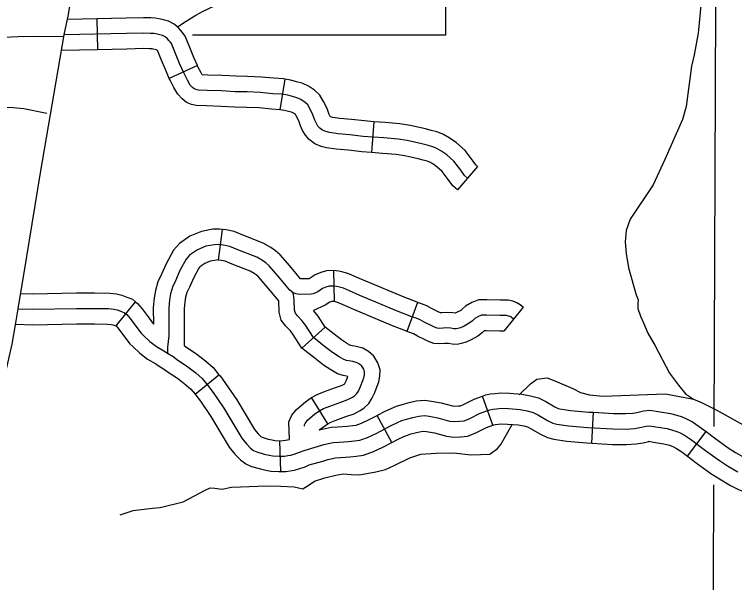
# Model space of a CAD drawing. Extents: x 670147 to 673275, y 705573 to 707613.
# Drawn here: x 671972.9 to 672042.9, y 706564.4 to 706619.7 of the extents above; entities that cross this region are included whole.
import ezdxf

# ---------------------------------------------------------------- set-up
doc = ezdxf.new("R2010")
doc.units = 0
for name, color, linetype in [('32', 7, 'Continuous'), ('33', 7, 'Continuous'), ('34', 7, 'Continuous'), ('35', 7, 'Continuous'), ('5', 7, 'Continuous'), ('6', 7, 'Continuous')]:
    doc.layers.add(name, color=color, linetype=linetype)

msp = doc.modelspace()

# ---------------------------------------------------------------- linework, layer by layer
at = {"layer": '32'}
for p, q in [((671980.872, 706619.228), (671980.935, 706616.228)), ((671990.645, 706614.678), (671987.912, 706613.442)), ((671999.124, 706613.364), (671998.659, 706610.4)), ((672007.785, 706609.233), (672007.553, 706606.242)), ((672017.87, 706604.885), (672015.911, 706602.614)), ((671993.044, 706598.768), (671992.659, 706595.793)), ((672003.867, 706594.769), (672003.923, 706591.747)), ((671982.757, 706589.39), (671984.619, 706591.742)), ((672012.026, 706591.676), (672011.006, 706588.855)), ((672022.3, 706591.214), (672020.412, 706588.882)), ((672003.052, 706589.266), (672000.783, 706587.232)), ((671990.419, 706582.748), (671992.739, 706584.649)), ((672003.304, 706579.872), (672001.716, 706582.422)), ((672019.352, 706579.744), (672018.359, 706582.575)), ((672028.969, 706578.001), (672029.153, 706580.995)), ((672009.532, 706578.055), (672008.115, 706580.699)), ((672038.27, 706576.737), (672040.082, 706579.129)), ((671998.752, 706575.235), (671998.657, 706578.234))]:
    msp.add_line(p, q, dxfattribs=at)
for points in [[(671980.872, 706619.228), (671978.011, 706619.168)], [(671990.645, 706614.678), (671990.29, 706615.464), (671989.906, 706616.426), (671989.441, 706617.54), (671989.195, 706617.899), (671989.006, 706618.132), (671988.77, 706618.377), (671988.377, 706618.714), (671987.833, 706619.011), (671987.361, 706619.146), (671986.888, 706619.242), (671986.549, 706619.297), (671986.117, 706619.317), (671985.4, 706619.34), (671983.708, 706619.286), (671980.872, 706619.228)], [(672016.891, 706603.749), (672016.587, 706604.011), (672016.232, 706604.513), (672015.552, 706605.413), (672014.883, 706605.999), (672014.318, 706606.407), (672013.858, 706606.658), (672013.44, 706606.814), (672012.98, 706606.94), (672012.467, 706607.076), (672011.732, 706607.243), (672011.042, 706607.4), (672010.143, 706607.526), (672008.773, 706607.651), (672006.755, 706607.808), (672005.468, 706607.944), (672004.318, 706608.049), (672003.492, 706608.174), (672003.126, 706608.269), (672002.791, 706608.394), (672002.54, 706608.593), (672002.362, 706608.802), (672002.206, 706609.053), (672002.07, 706609.377), (672001.874, 706609.904), (672001.571, 706610.5), (672001.362, 706610.877), (672001.111, 706611.107), (672000.703, 706611.379), (672000.316, 706611.557), (671999.898, 706611.672), (671999.427, 706611.798), (671998.828, 706611.892), (671997.96, 706611.955), (671996.757, 706612.07), (671995.482, 706612.122), (671994.31, 706612.143), (671992.972, 706612.216), (671991.581, 706612.258), (671990.734, 706612.3), (671990.52, 706612.347), (671990.337, 706612.42), (671990.18, 706612.54), (671989.955, 706612.797), (671989.678, 706613.267), (671989.348, 706613.905), (671988.909, 706614.877), (671988.517, 706615.859), (671988.116, 706616.819), (671987.991, 706617.002), (671987.881, 706617.138), (671987.74, 706617.285), (671987.52, 706617.473), (671987.261, 706617.614), (671987.005, 706617.687), (671986.618, 706617.766), (671986.393, 706617.802), (671986.059, 706617.818), (671985.4, 706617.839), (671983.747, 706617.787), (671977.687, 706617.661)], [(671980.935, 706616.228), (671977.429, 706616.156)], [(671987.912, 706613.442), (671987.529, 706614.289), (671987.128, 706615.292), (671986.791, 706616.098), (671986.787, 706616.106), (671986.755, 706616.145), (671986.709, 706616.192), (671986.675, 706616.222), (671986.649, 706616.229), (671986.348, 706616.29), (671986.237, 706616.308), (671986, 706616.319), (671985.4, 706616.338), (671983.787, 706616.287), (671980.935, 706616.228)], [(671999.124, 706613.364), (671998.999, 706613.383), (671998.086, 706613.449), (671996.86, 706613.567), (671995.526, 706613.621), (671994.365, 706613.642), (671993.035, 706613.715), (671991.641, 706613.757), (671991.115, 706613.783), (671990.992, 706613.992), (671990.699, 706614.559), (671990.645, 706614.678)], [(671998.659, 706610.4), (671998.657, 706610.4), (671997.834, 706610.46), (671996.655, 706610.573), (671995.437, 706610.622), (671994.256, 706610.644), (671992.908, 706610.717), (671991.522, 706610.759), (671990.535, 706610.808), (671990.077, 706610.908), (671989.588, 706611.104), (671989.15, 706611.44), (671988.734, 706611.914), (671988.364, 706612.542), (671987.998, 706613.252), (671987.912, 706613.442)], [(672007.785, 706609.233), (672006.892, 706609.302), (672005.615, 706609.437), (672004.499, 706609.539), (672003.792, 706609.646), (672003.577, 706609.701), (672003.567, 706609.705), (672003.542, 706609.745), (672003.465, 706609.929), (672003.25, 706610.507), (672002.895, 706611.205), (672002.555, 706611.818), (672002.039, 706612.291), (672001.437, 706612.693), (672000.832, 706612.971), (672000.29, 706613.12), (671999.738, 706613.267), (671999.124, 706613.364)], [(672007.553, 706606.242), (672006.618, 706606.314), (672005.321, 706606.451), (672004.137, 706606.559), (672003.192, 706606.703), (672002.674, 706606.836), (672002.044, 706607.072), (672001.493, 706607.509), (672001.148, 706607.914), (672000.869, 706608.361), (672000.674, 706608.826), (672000.498, 706609.301), (672000.246, 706609.796), (672000.172, 706609.931), (671999.969, 706610.066), (671999.8, 706610.143), (671999.505, 706610.224), (671999.117, 706610.328), (671998.659, 706610.4)], [(672017.87, 706604.885), (672017.706, 706605.027), (672017.443, 706605.399), (672016.656, 706606.44), (672015.818, 706607.173), (672015.12, 706607.678), (672014.484, 706608.025), (672013.902, 706608.243), (672013.37, 706608.388), (672012.826, 706608.533), (672012.065, 706608.706), (672011.312, 706608.877), (672010.315, 706609.016), (672008.899, 706609.146), (672007.785, 706609.233)], [(672015.911, 706602.614), (672015.469, 706602.995), (672015.021, 706603.627), (672014.448, 706604.386), (672013.948, 706604.824), (672013.517, 706605.135), (672013.232, 706605.29), (672012.978, 706605.386), (672012.59, 706605.492), (672012.108, 706605.619), (672011.399, 706605.781), (672010.772, 706605.923), (672009.97, 706606.035), (672008.646, 706606.157), (672007.553, 706606.242)], [(671993.044, 706598.768), (671992.78, 706598.803), (671992.149, 706598.774), (671991.033, 706598.567), (671989.919, 706598.1), (671988.89, 706597.382), (671988.323, 706596.754), (671987.601, 706595.434), (671987.146, 706594.414), (671986.793, 706593.687), (671986.565, 706592.82), (671986.436, 706592.112), (671986.353, 706591.158), (671986.372, 706589.572)], [(672001.541, 706593.977), (672000.678, 706593.949), (671999.615, 706595.24), (671998.688, 706596.293), (671998.226, 706596.696), (671997.787, 706597.022), (671997.05, 706597.426), (671995.139, 706598.179), (671994.222, 706598.554), (671993.442, 706598.717), (671993.044, 706598.768)], [(672012.293, 706589.98), (672011.891, 706590.13), (672011.481, 706590.278), (672010.16, 706590.798), (672006.425, 706592.358), (672005.421, 706592.798), (672004.857, 706593.045), (672004.443, 706593.168), (672004.162, 706593.23), (672003.824, 706593.265), (672003.454, 706593.248), (672003.128, 706593.151), (672002.802, 706593.019), (672002.336, 706592.71), (672001.904, 706592.516), (672001.684, 706592.481), (672000.592, 706592.446), (672000.213, 706592.499), (671999.924, 706592.631), (671999.631, 706592.861), (671998.473, 706594.267), (671997.628, 706595.228), (671997.284, 706595.527), (671996.976, 706595.756), (671996.412, 706596.065), (671994.58, 706596.787), (671993.782, 706597.113), (671993.192, 706597.237), (671992.716, 706597.298), (671992.32, 706597.281), (671991.465, 706597.122), (671990.646, 706596.778), (671989.889, 706596.25), (671989.554, 706595.88), (671988.946, 706594.768), (671988.506, 706593.781), (671988.206, 706593.164), (671988.03, 706592.494), (671987.924, 706591.913), (671987.854, 706591.102), (671987.871, 706589.64), (671987.871, 706588.424), (671987.748, 706587.331), (671987.731, 706586.749)], [(671992.659, 706595.793), (671992.652, 706595.794), (671992.491, 706595.787), (671991.897, 706595.677), (671991.374, 706595.457), (671990.887, 706595.117), (671990.785, 706595.005), (671990.291, 706594.101), (671989.866, 706593.147), (671989.62, 706592.641), (671989.495, 706592.169), (671989.413, 706591.713), (671989.355, 706591.046), (671989.371, 706589.649), (671989.371, 706587.473)], [(671998.553, 706591.81), (671997.331, 706593.295), (671996.567, 706594.162), (671996.342, 706594.358), (671996.165, 706594.49), (671995.774, 706594.704), (671994.021, 706595.395), (671993.341, 706595.673), (671992.941, 706595.756), (671992.659, 706595.793)], [(672012.026, 706591.676), (672012.011, 706591.682), (672010.724, 706592.188), (672007.016, 706593.737), (672006.023, 706594.172), (672005.374, 706594.456), (672004.818, 706594.622), (672004.401, 706594.713), (672003.867, 706594.769), (672003.201, 706594.737), (672002.632, 706594.568), (672002.1, 706594.353), (672001.61, 706594.029), (672001.471, 706593.966), (672001.48, 706593.968)], [(671973.477, 706592.539), (671974.659, 706592.504), (671978.887, 706592.595), (671980.653, 706592.595), (671982.115, 706592.569), (671982.78, 706592.493), (671983.284, 706592.376), (671983.79, 706592.186), (671984.325, 706591.975), (671984.619, 706591.742)], [(672001.918, 706588.249), (672001.158, 706589.472), (672000.802, 706589.911), (672000.363, 706590.361), (672000.164, 706590.612), (672000.091, 706590.926), (672000.049, 706591.93), (671999.997, 706592.453), (671999.924, 706592.631)], [(671984.619, 706591.742), (671984.823, 706591.581), (671985.277, 706591.034), (671985.844, 706590.26), (671986.372, 706589.572)], [(672004.979, 706584.543), (672004.816, 706584.574), (672004.268, 706584.716), (672003.621, 706585.117), (672002.899, 706585.587), (672002.083, 706586.213), (672000.783, 706587.232), (671999.933, 706588.601), (671999.68, 706588.913), (671999.235, 706589.369), (671998.78, 706589.944), (671998.598, 706590.722), (671998.553, 706591.81)], [(672011.006, 706588.855), (672010.952, 706588.875), (672009.596, 706589.408), (672005.835, 706590.979), (672004.819, 706591.424), (672004.341, 706591.634), (672004.068, 706591.715), (672003.923, 706591.747), (672003.782, 706591.762), (672003.707, 706591.758), (672003.625, 706591.734), (672003.505, 706591.685), (672003.061, 706591.392), (672001.941, 706590.889)], [(672022.3, 706591.214), (672022.019, 706591.441), (672021.702, 706591.647), (672021.294, 706591.793), (672020.843, 706591.888), (672020.056, 706591.888), (672018.76, 706591.919), (672018.009, 706591.919), (672017.312, 706591.679), (672016.712, 706591.309), (672016.416, 706591.041), (672016.236, 706590.899), (672015.888, 706590.711), (672015.69, 706590.613), (672015.686, 706590.612), (672015.466, 706590.652), (672014.87, 706590.707), (672014.396, 706590.663), (672014.254, 706590.649), (672014.05, 706590.755), (672013.447, 706591.051), (672012.927, 706591.344), (672012.409, 706591.538), (672012.026, 706591.676)], [(671973.226, 706591.045), (671974.653, 706591.004), (671978.904, 706591.095), (671980.639, 706591.095), (671982.016, 706591.07), (671982.525, 706591.012), (671982.85, 706590.937), (671983.251, 706590.787), (671983.568, 706590.661), (671983.768, 706590.503), (671984.094, 706590.11), (671984.644, 706589.359), (671985.17, 706588.675), (671985.37, 706588.491), (671986.03, 706587.89), (671986.655, 706587.398), (671987.381, 706586.972), (671987.731, 706586.749), (671988.272, 706586.413), (671988.756, 706586.071), (671989.573, 706585.52), (671990.483, 706584.827), (671991.092, 706584.293), (671991.659, 706583.6), (671992.16, 706582.933), (671993.203, 706581.388), (671994.964, 706578.475), (671995.414, 706577.916), (671995.815, 706577.507), (671996.107, 706577.29), (671996.424, 706577.156), (671997.142, 706576.939), (671997.602, 706576.839), (671997.986, 706576.756), (671998.578, 706576.731), (671999.104, 706576.747), (671999.43, 706576.789), (671999.722, 706576.839), (672000.055, 706576.939), (672000.581, 706577.115), (672001.012, 706577.298), (672002.414, 706577.699), (672002.945, 706577.859), (672003.849, 706578.049), (672004.425, 706578.1), (672005.326, 706578.166), (672005.902, 706578.216), (672006.436, 706578.283), (672007.17, 706578.559), (672008.013, 706578.943), (672008.917, 706579.427), (672009.484, 706579.719), (672010.093, 706580.003), (672010.527, 706580.186), (672010.961, 706580.328), (672011.57, 706580.487), (672012.152, 706580.62), (672012.711, 706580.67), (672013.153, 706580.604), (672014.004, 706580.453), (672015.139, 706580.136), (672015.59, 706580.086), (672016.115, 706580.12), (672016.574, 706580.153), (672017.125, 706580.378), (672018.126, 706580.904), (672019.055, 706581.23)], [(672005.547, 706587.488), (672005.477, 706587.502), (672005.461, 706587.506), (672005.229, 706587.65), (672004.633, 706588.038), (672003.922, 706588.583), (672003.052, 706589.266), (672002.383, 706590.343), (672001.941, 706590.889)], [(672021.356, 706590.048), (672021.136, 706590.226), (672021.032, 706590.294), (672020.885, 706590.346), (672020.687, 706590.388), (672020.038, 706590.388), (672018.742, 706590.419), (672018.26, 706590.419), (672017.957, 706590.315), (672017.617, 706590.106), (672017.387, 706589.896), (672017.063, 706589.64), (672016.577, 706589.378), (672016.23, 706589.206), (672015.947, 706589.127), (672015.785, 706589.096), (672015.581, 706589.107), (672015.262, 706589.164), (672014.87, 706589.201), (672014.536, 706589.169), (672014.201, 706589.138), (672013.955, 706589.159), (672013.689, 706589.253), (672013.375, 706589.415), (672012.748, 706589.724), (672012.293, 706589.98)], [(671972.98, 706589.552), (671974.647, 706589.503), (671978.92, 706589.595), (671980.626, 706589.595), (671981.917, 706589.572), (671982.27, 706589.531), (671982.416, 706589.498), (671982.712, 706589.387), (671982.811, 706589.348), (671982.757, 706589.39)], [(671982.714, 706589.424), (671982.911, 706589.187), (671983.445, 706588.459), (671984.06, 706587.657), (671984.358, 706587.384), (671985.059, 706586.745), (671985.808, 706586.156), (671986.599, 706585.692), (671986.932, 706585.48), (671987.442, 706585.163), (671987.903, 706584.836), (671988.699, 706584.3), (671989.533, 706583.665), (671990.01, 706583.247), (671990.419, 706582.748)], [(672020.412, 706588.882), (672020.405, 706588.888), (672020.02, 706588.888), (672018.723, 706588.919), (672018.552, 706588.919), (672018.523, 706588.902), (672018.358, 706588.752), (672017.89, 706588.381), (672017.266, 706588.046), (672016.769, 706587.799), (672016.291, 706587.666), (672015.891, 706587.589), (672015.409, 706587.613), (672015.059, 706587.676), (672014.871, 706587.694), (672014.676, 706587.676), (672014.208, 706587.632), (672013.637, 706587.68), (672013.092, 706587.873), (672012.7, 706588.076), (672012.048, 706588.396), (672011.658, 706588.616), (672011.373, 706588.722), (672011.006, 706588.855)], [(672001.046, 706579.651), (672001.041, 706579.776), (672001.104, 706579.918), (672001.349, 706580.226), (672002.06, 706580.833), (672002.51, 706581.147), (672002.908, 706581.366), (672003.525, 706581.596), (672004.57, 706581.984), (672005.26, 706582.224), (672005.71, 706582.475), (672005.919, 706582.601), (672006.139, 706582.81), (672006.285, 706583.051), (672006.505, 706583.511), (672006.725, 706584.082), (672006.83, 706584.333), (672006.872, 706584.647), (672006.882, 706584.929), (672006.809, 706585.18), (672006.621, 706585.473), (672006.401, 706585.682), (672006.161, 706585.808), (672005.742, 706585.923), (672005.146, 706586.038), (672004.864, 706586.111), (672004.425, 706586.383), (672003.766, 706586.812), (672003.003, 706587.398), (672001.918, 706588.249)], [(671989.371, 706587.473), (671989.608, 706587.306), (671990.448, 706586.74), (671991.433, 706585.989), (671992.174, 706585.339), (671992.739, 706584.649)], [(672002.475, 706579.293), (672003.304, 706579.872), (672003.536, 706580), (672004.047, 706580.19), (672005.077, 706580.572), (672005.878, 706580.851), (672006.462, 706581.177), (672006.834, 706581.4), (672007.317, 706581.861), (672007.606, 706582.336), (672007.883, 706582.917), (672008.118, 706583.523), (672008.291, 706583.939), (672008.368, 706584.52), (672008.39, 706585.116), (672008.188, 706585.809), (672007.786, 706586.435), (672007.283, 706586.914), (672006.713, 706587.212), (672006.084, 706587.385), (672005.547, 706587.488)], [(671992.74, 706584.649), (671992.84, 706584.526), (671993.382, 706583.803), (671994.467, 706582.197), (671996.195, 706579.338), (671996.537, 706578.914), (671996.804, 706578.641), (671996.856, 706578.602), (671996.934, 706578.569), (671997.519, 706578.392), (671997.921, 706578.305), (671998.178, 706578.249), (671998.586, 706578.232), (671998.656, 706578.234)], [(671999.6, 706578.34), (671999.528, 706580.065), (671999.811, 706580.702), (672000.266, 706581.274), (672001.142, 706582.021), (672001.716, 706582.422), (672002.279, 706582.733), (672003.002, 706583.003), (672004.063, 706583.395), (672004.643, 706583.598), (672004.958, 706583.773), (672004.972, 706583.782), (672005.126, 706584.105), (672005.273, 706584.486), (672004.979, 706584.543)], [(671990.419, 706582.748), (671990.479, 706582.675), (671990.938, 706582.062), (671991.939, 706580.58), (671993.732, 706577.613), (671994.292, 706576.918), (671994.826, 706576.373), (671995.358, 706575.978), (671995.914, 706575.743), (671996.765, 706575.486), (671997.283, 706575.373), (671997.794, 706575.263), (671998.571, 706575.23), (671998.752, 706575.235)], [(672008.115, 706580.699), (672008.219, 706580.755), (672008.824, 706581.066), (672009.484, 706581.374), (672010.001, 706581.592), (672010.539, 706581.768), (672011.213, 706581.944), (672011.916, 706582.105), (672012.757, 706582.181), (672013.396, 706582.084), (672014.337, 706581.918), (672015.426, 706581.614), (672015.625, 706581.591), (672016.014, 706581.616), (672016.227, 706581.632), (672016.491, 706581.739), (672017.526, 706582.283), (672018.359, 706582.575)], [(672018.359, 706582.575), (672018.647, 706582.676), (672019.118, 706582.778), (672019.569, 706582.83), (672020.15, 706582.882), (672020.971, 706582.853), (672022.187, 706582.753), (672023.031, 706582.61), (672023.794, 706582.386), (672024.499, 706582.055), (672025.386, 706581.527), (672025.721, 706581.357), (672025.873, 706581.318), (672026.894, 706581.177), (672028.697, 706581.023), (672029.153, 706580.995)], [(672019.055, 706581.23), (672019.364, 706581.296), (672019.723, 706581.338), (672020.19, 706581.38), (672020.882, 706581.355), (672022.001, 706581.263), (672022.693, 706581.146), (672023.261, 706580.979), (672023.795, 706580.729), (672024.662, 706580.211), (672025.191, 706579.944), (672025.584, 706579.844), (672026.727, 706579.685), (672028.588, 706579.527), (672031.024, 706579.377), (672032.292, 706579.368), (672033.127, 706579.418), (672033.653, 706579.502), (672034.253, 706579.652), (672034.579, 706579.685), (672035.196, 706579.585), (672036.301, 706579.41), (672036.835, 706579.268), (672037.227, 706579.143), (672037.578, 706578.993), (672037.978, 706578.767), (672038.571, 706578.392), (672040.014, 706577.298), (672041.391, 706576.297), (672042.175, 706575.796), (672043.185, 706575.211)], [(672029.153, 706580.995), (672031.075, 706580.876), (672032.252, 706580.869), (672032.964, 706580.911), (672033.352, 706580.973), (672033.993, 706581.133), (672034.623, 706581.198), (672035.434, 706581.066), (672036.612, 706580.879), (672037.256, 706580.708), (672037.752, 706580.55), (672038.243, 706580.34), (672038.748, 706580.055), (672039.427, 706579.625), (672040.082, 706579.129)], [(672002.475, 706579.293), (672003.629, 706579.536), (672004.305, 706579.595), (672005.206, 706579.662), (672005.744, 706579.708), (672006.075, 706579.75), (672006.595, 706579.945), (672007.347, 706580.288), (672008.115, 706580.699)], [(672009.532, 706578.055), (672009.615, 706578.099), (672010.145, 706578.372), (672010.703, 706578.632), (672011.054, 706578.78), (672011.384, 706578.888), (672011.927, 706579.03), (672012.388, 706579.135), (672012.665, 706579.16), (672012.911, 706579.123), (672013.671, 706578.989), (672014.853, 706578.659), (672015.554, 706578.581), (672016.217, 706578.623), (672016.921, 706578.674), (672017.759, 706579.017), (672018.726, 706579.525), (672019.352, 706579.744)], [(672019.352, 706579.744), (672019.463, 706579.783), (672019.61, 706579.815), (672019.876, 706579.846), (672020.23, 706579.878), (672020.794, 706579.857), (672021.814, 706579.773), (672022.356, 706579.682), (672022.727, 706579.573), (672023.09, 706579.402), (672023.939, 706578.896), (672024.662, 706578.531), (672025.294, 706578.37), (672026.56, 706578.194), (672028.478, 706578.031), (672028.969, 706578.001)], [(672040.082, 706579.129), (672040.908, 706578.503), (672042.237, 706577.536), (672042.955, 706577.078), (672043.903, 706576.529), (672044.45, 706576.248), (672044.967, 706576.049), (672045.631, 706575.898), (672046.407, 706575.802), (672047.249, 706575.725), (672048.208, 706575.586), (672048.931, 706575.48)], [(671998.657, 706578.234), (671998.985, 706578.244), (671999.207, 706578.273), (671999.6, 706578.34)], [(671998.752, 706575.235), (671999.224, 706575.25), (671999.652, 706575.305), (672000.065, 706575.376), (672000.508, 706575.509), (672001.113, 706575.711), (672001.514, 706575.882), (672002.837, 706576.26), (672003.317, 706576.404), (672004.07, 706576.563), (672004.546, 706576.604), (672005.447, 706576.671), (672006.06, 706576.724), (672006.798, 706576.817), (672007.746, 706577.172), (672008.679, 706577.598), (672009.532, 706578.055)], [(672028.969, 706578.001), (672030.973, 706577.877), (672032.332, 706577.868), (672033.29, 706577.925), (672033.953, 706578.031), (672034.513, 706578.171), (672034.534, 706578.173), (672034.959, 706578.104), (672035.99, 706577.941), (672036.414, 706577.828), (672036.702, 706577.736), (672036.912, 706577.646), (672037.208, 706577.479), (672037.715, 706577.158), (672038.27, 706576.737)], [(672038.27, 706576.737), (672039.12, 706576.094), (672040.545, 706575.057), (672041.396, 706574.514), (672042.466, 706573.894), (672043.222, 706573.507), (672044.09, 706573.172), (672045.112, 706572.939), (672046.087, 706572.818), (672046.897, 706572.745), (672047.775, 706572.617), (672048.497, 706572.511)]]:
    msp.add_lwpolyline(points, dxfattribs=at)
at = {"layer": '33'}
for points in [[(671977.687, 706617.661), (671978.112, 706619.639), (671978.384, 706621.297), (671978.384, 706623.301), (671978.236, 706625.948), (671977.964, 706629.169), (671977.321, 706642.257), (671977.346, 706643.692), (671977.402, 706644.245), (671977.713, 706646.168), (671978.827, 706650.853), (671980.289, 706657.845)], [(671988.711, 706618.439), (671989.545, 706619.017), (671990.504, 706619.588), (671991.189, 706619.976), (671992.239, 706620.455), (671993.152, 706620.729), (671995.06, 706621.003), (671996.338, 706621.072), (671997.525, 706621.095), (672003.414, 706621.095), (672006.776, 706621.117), (672011.755, 706621.101), (672013.875, 706621.095)], [(671977.654, 706617.468), (671975.054, 706617.506), (671973.237, 706617.468), (671971.895, 706617.422), (671970.936, 706617.338), (671968.854, 706617.142), (671966.348, 706616.974), (671964.782, 706616.853), (671963.487, 706616.825), (671961.791, 706616.844), (671959.499, 706616.825), (671957.356, 706616.825), (671954.196, 706616.825), (671951.885, 706616.881), (671949.63, 706616.918), (671945.245, 706616.9), (671942.282, 706616.881), (671941.108, 706616.937), (671940.046, 706617.124), (671939.114, 706617.329), (671938.22, 706617.459), (671937.908, 706617.495)], [(671975.997, 706610.038), (671973.781, 706610.487), (671972.732, 706610.592), (671970.432, 706610.619), (671958.51, 706610.645), (671958.115, 706610.54), (671957.745, 706610.302), (671957.508, 706609.959), (671957.429, 706609.59), (671957.403, 706608.693), (671957.368, 706605.057)]]:
    msp.add_lwpolyline(points, dxfattribs=at)
at = {"layer": '34'}
msp.add_lwpolyline([(671966.718, 706564.43), (671967.753, 706568.159), (671968.755, 706571.858), (671969.435, 706574.196), (671970.065, 706576.547), (671970.746, 706579.454), (671971.45, 706582.447), (671971.908, 706584.359), (671972.638, 706587.625), (671973.005, 706589.693), (671973.226, 706591.045), (671974.079, 706596.123), (671975.389, 706604.269), (671977.687, 706617.661)], dxfattribs=at)
at = {"layer": '35'}
for points in [[(672039.604, 706620.845), (672039.311, 706617.832), (672038.94, 706615.737), (672038.668, 706614.633), (672038.136, 706610.724), (672037.785, 706609.46), (672036.07, 706605.558)], [(672036.07, 706605.558), (672034.949, 706603.106), (672032.72, 706599.769), (672032.328, 706598.665), (672032.216, 706597.563), (672032.304, 706596.422), (672032.554, 706595.026), (672033.277, 706592.399), (672033.476, 706591.931), (672033.445, 706591.548), (672033.434, 706591.067), (672033.716, 706590.335), (672034.009, 706589.676), (672034.417, 706588.682), (672035.149, 706587.453), (672036.54, 706584.806), (672037.397, 706583.624), (672038.067, 706582.797), (672038.861, 706582.274), (672039.631, 706581.935)], [(672021.931, 706582.681), (672023.008, 706583.758), (672023.633, 706584.227), (672024.624, 706584.342), (672025.39, 706584.059), (672027.147, 706583.306), (672027.879, 706582.93), (672028.757, 706582.699), (672030.057, 706582.548)], [(672030.057, 706582.548), (672036.126, 706582.776), (672037.325, 706582.546), (672038.861, 706582.274)], [(672039.631, 706581.935), (672041.071, 706581.238), (672045.438, 706578.798), (672046.671, 706577.993), (672051.342, 706577.576)], [(671989.259, 706572.283), (671991.383, 706573.42), (671991.872, 706573.643), (671992.333, 706573.633), (671993.012, 706573.518), (671993.961, 706573.708), (671996.536, 706573.832), (671997.624, 706573.853), (671998.732, 706573.821), (672000.05, 706573.738), (672000.887, 706573.56), (672001.423, 706573.874), (672002.019, 706574.292), (672003.023, 706574.627), (672004.1, 706574.899), (672004.801, 706575.024), (672005.585, 706574.951), (672006.39, 706574.93), (672007.969, 706575.202), (672008.915, 706575.432), (672009.782, 706575.837), (672011.278, 706576.583), (672012.345, 706576.918), (672013.85, 706577.022), (672015.524, 706577.043), (672017.26, 706576.855), (672019.078, 706576.94), (672019.814, 706577.466), (672020.15, 706577.869), (672021.229, 706579.821)], [(671983.151, 706571.029), (671984.406, 706571.44), (671986.282, 706571.674), (671987.015, 706571.744), (671989.259, 706572.283)]]:
    msp.add_lwpolyline(points, dxfattribs=at)
at = {"layer": '5'}
for points in [[(672040.992, 706620.558), (672040.836, 706579.628)], [(672040.815, 706573.932), (672040.673, 706536.785)]]:
    msp.add_lwpolyline(points, dxfattribs=at)
at = {"layer": '6'}
msp.add_lwpolyline([(672014.75, 706621.243), (672014.744, 706617.635), (671990.15, 706617.638)], dxfattribs=at)

doc.saveas('drawing.dxf')
